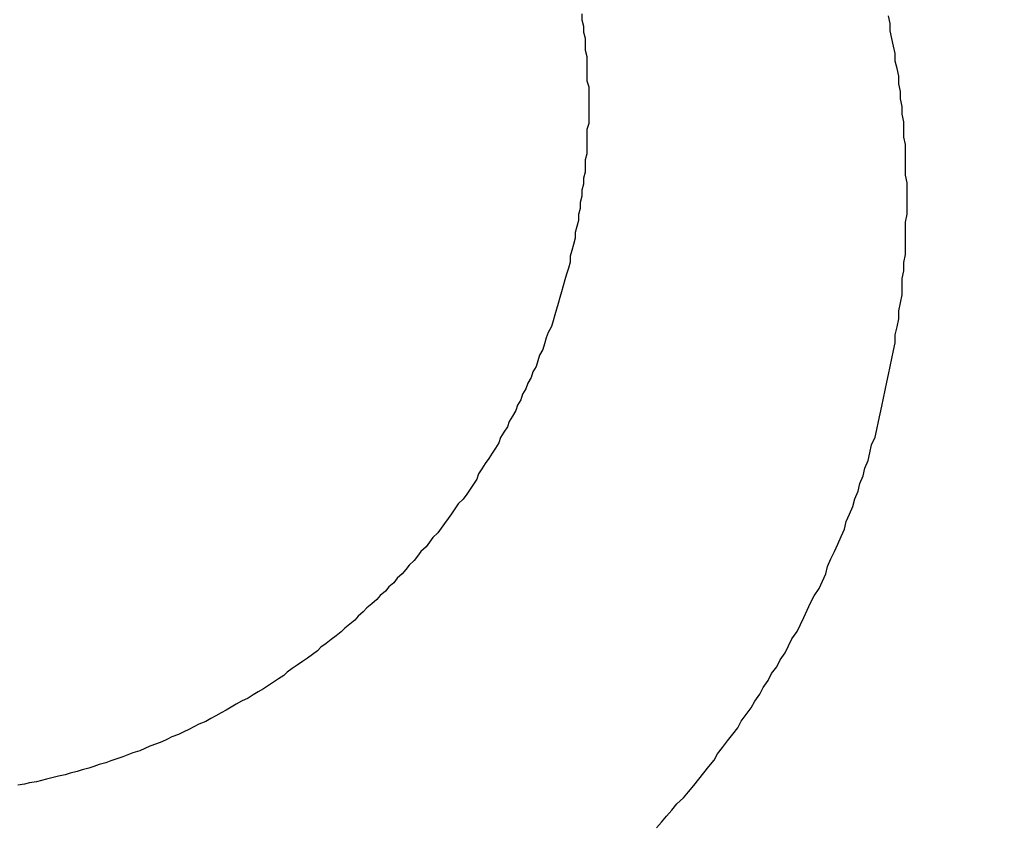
# Model space of a CAD drawing. Header units: millimetres. Extents: x -604189 to 881711, y -381903 to -7297.
# Tile 702 of 1056: x -572290.43 to -572284.62, y -161842.35 to -161837.6. Entities that reach past the tile are written whole.
import ezdxf

# ---------------------------------------------------------------- set-up
doc = ezdxf.new("R2010")
doc.units = ezdxf.units.MM
doc.header["$LTSCALE"] = 100
doc.linetypes.add('0.5_0.5', pattern=[1, 0.5, -0.5])
doc.linetypes.add('ACAD_ISO04W100', pattern=[30.5, 24, -3, 0.5, -3])
doc.layers.get('Defpoints').update_dxf_attribs({"color": 30})
doc.layers.add('OPIS', color=7, linetype='Continuous')
doc.layers.add('strop osie', color=80, linetype='ACAD_ISO04W100', lineweight=5)
doc.styles.get("Standard").update_dxf_attribs({"font": 'romans.shx', "width": 0.5})
doc.dimstyles.new('1 50', dxfattribs={"dimtxt": 150, "dimasz": 80, "dimexe": 1, "dimexo": 1, "dimgap": 20, "dimtad": 1, "dimdec": 0, "dimlfac": 0.1, "dimtxsty": 'Standard', "dimblk": 'ARCHTICK', "dimcen": 200, "dimclrd": 2, "dimadec": 1, "dimazin": 0, "dimtfac": 1, "dimtdec": 0, "dimtmove": 0, "dimatfit": 3, "dimldrblk": 'ARCHTICK', "dimfxl": 120, "dimfxlon": 1, "dimtfill": 1, "dimarcsym": 0})

# ---------------------------------------------------------------- blocks, each defined once
blk = doc.blocks.new('_ArchTick')
at = {"layer": 'strop osie', "color": 0, "const_width": 0.15}
blk.add_lwpolyline([(-0.5, -0.5), (0.5, 0.5)], dxfattribs=at)
blk = doc.blocks.new('*D3294')
at = {"layer": 'Defpoints', "color": 0, "linetype": 'ByBlock', "lineweight": 5, "transparency": 16777216}
for p in [(-595783.1256794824, -159420.3032030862), (-593748.9237513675, -159420.3032030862), (-552118.9352663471, -179940.3025170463)]:
    blk.add_point(p, dxfattribs=at)
at = {"layer": 'OPIS', "color": 0, "linetype": 'Continuous', "lineweight": -2, "transparency": 16777216}
for p, q in [((-595723.1256794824, -159420.3032030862), (-595784.1256794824, -159420.3032030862)), ((-595723.1256794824, -179940.3025170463), (-595784.1256794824, -179940.3025170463))]:
    blk.add_line(p, q, dxfattribs=at)
at = {"layer": 'OPIS', "color": 2, "lineweight": -2, "transparency": 16777216}
blk.add_line((-595783.1256794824, -179940.3025170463), (-595783.1256794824, -159420.3032030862), dxfattribs=at)
at = {"layer": 'OPIS', "color": 2, "linetype": 'ByBlock', "lineweight": -2, "transparency": 16777216, "xscale": 80, "yscale": 80, "zscale": 80}
for p, rotation in [((-595783.1256794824, -159420.3032030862), 90), ((-595783.1256794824, -179940.3025170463), 270)]:
    blk.add_blockref('_ArchTick', p, dxfattribs=dict(at, rotation=rotation))
at = {"layer": 'OPIS', "color": 0, "linetype": 'ByBlock', "lineweight": 13, "transparency": 16777216, "insert": (-595878.1256794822, -169680.302860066), "char_height": 150, "attachment_point": 5, "rotation": 90, "bg_fill": 3, "box_fill_scale": 1.1, "bg_fill_color": 256, "bg_fill_true_color": 13158600, "bg_fill_transparency": 0}
blk.add_mtext('2052', dxfattribs=at)

msp = doc.modelspace()

# ---------------------------------------------------------------- hatches: boundary and pattern name
at = {"layer": 'OPIS', "linetype": 'ByBlock', "lineweight": 9}
h = msp.add_hatch(dxfattribs=at)
h.set_pattern_fill('ANSI37', color=0, scale=120, angle=45)
h.set_pattern_definition([(90, (-306927.9580313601, 32475.80668504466), (-381.0000000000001, 0), []), (180, (-306927.9580313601, 32475.80668504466), (-5.684341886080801e-14, -381), [])])
h.paths.add_polyline_path([(-564958.9143065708, -172987.7848894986), (-564958.9143065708, -172265.2914674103), (-565588.9143065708, -172265.2914415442), (-565588.9143065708, -172265.2914936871), (-565628.9143065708, -172265.2914953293), (-565628.9143065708, -172420.3001867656), (-565928.9143065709, -172420.3001867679), (-565928.9143065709, -172265.2932788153), (-565968.9143065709, -172265.2932771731), (-566598.9143114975, -172265.2932511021), (-566598.9143114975, -172987.7914579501, -0.4142135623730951), (-566255.9776980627, -173330.7280713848, -0.4140519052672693), (-566598.7250230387, -173673.6646325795), (-564960.2012732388, -173673.6557015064, -0.4131148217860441), (-565301.8509200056, -173330.7215029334, -0.4142135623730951)])
h.paths.add_polyline_path([(-563317.8525005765, -172270.2851437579), (-563958.9143016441, -172270.2851174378), (-563958.9143016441, -172270.2851695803), (-563998.9143016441, -172270.2851712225), (-563998.9143016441, -172420.300186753), (-564288.9143065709, -172420.3001867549), (-564288.9143065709, -172265.2914953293), (-564328.9143065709, -172265.2914936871), (-564958.9143065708, -172265.2914676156), (-564958.9143065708, -172987.7848894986, -0.4142135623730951), (-564615.977693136, -173330.7215029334, -0.4140519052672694), (-564958.725018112, -173673.658064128), (-563319.8685791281, -173673.6587586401, -0.412492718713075), (-563660.7891140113, -173330.7280713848, -0.4142135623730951), (-563317.8525005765, -172987.7914579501)])
h.paths.add_polyline_path([(-562443.9214175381, -172420.3001867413), (-562658.9143016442, -172420.3001867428), (-562658.9143016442, -172270.2851712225), (-562698.9143016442, -172270.2851695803), (-563317.8525005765, -172270.2851439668), (-563317.8525005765, -172987.7914579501, -0.4142135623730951), (-562974.9158871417, -173330.7280713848, -0.4140519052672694), (-563317.6632121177, -173673.6646325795), (-562443.920764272, -173685.5043484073)])
h.paths.add_polyline_path([(-562030.3966856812, -172946.8352660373, -0.3302140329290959), (-561835.8206123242, -172684.3399953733, -0.1552679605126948), (-561986.9735190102, -172216.9478224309, -0.443865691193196), (-562283.9735190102, -172485.5944304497), (-562283.9735190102, -172198.9478224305), (-562289.8235190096, -172198.9478224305), (-562289.8235190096, -172161.1478224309), (-562318.9235190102, -172161.1478224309), (-562318.9235190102, -172420.3001867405), (-562443.9214175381, -172420.3001867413), (-562443.9207614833, -173690.9055166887), (-562060.9282369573, -173690.694118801), (-562060.9282369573, -173828.8030188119), (-561442.163021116, -173828.8030188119), (-561440.5975051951, -173828.041360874), (-561440.5975051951, -173828.8030188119), (-560917.6141724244, -173828.8030188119), (-560910.3063683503, -172420.3001867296), (-561118.9235190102, -172420.3001867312), (-561118.9235190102, -172161.1478224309), (-561141.4235190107, -172161.1478224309), (-561141.4235190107, -172207.9478224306), (-561147.2735190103, -172207.9478224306), (-561147.2735190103, -173026.4976973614, -0.1062812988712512), (-561482.372780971, -172966.0638646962, -0.9655282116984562)])
h.paths.add_polyline_path([(-569358.9142444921, -172147.2978563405), (-569368.9142444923, -172147.2978563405), (-569368.9142444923, -172152.2978563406), (-569358.9142444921, -172420.3001867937)], flags=16)
h.paths.add_polyline_path([(-569434.4142444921, -172167.5659421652), (-569436.6843403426, -172167.0367815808, -0.3486230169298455), (-569444.4142444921, -172157.2978563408, -0.4142135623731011), (-569434.4142444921, -172147.2978563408), (-569432.9142444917, -172147.2978563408), (-569432.9142444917, -172137.2978563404), (-569412.9142444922, -172137.2978563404), (-569412.9142444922, -172095.2978563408), (-569358.9142444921, -172095.2978563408), (-569358.9142444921, -172147.2978563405), (-569368.9142444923, -172152.2978563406)], flags=16)
h.paths.add_polyline_path([(-569444.4142444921, -172157.2978563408, -1), (-569424.4142444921, -172157.2978563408, -0.4142135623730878), (-569434.4142444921, -172167.2978563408), (-569434.4142444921, -172167.5659421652), (-569432.1440984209, -172167.0367698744, -0.482995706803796)], flags=16)
h.paths.add_polyline_path([(-570317.7644754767, -172888.1591797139, -1), (-569769.0658939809, -172888.1591797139, -1)], flags=16)
h.paths.add_polyline_path([(-566598.9143114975, -172265.2932508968), (-567228.9143065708, -172265.2932250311), (-567228.9143065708, -172265.2932771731), (-567268.9143065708, -172265.2932788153), (-567268.9143065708, -172420.3001867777), (-567568.9143065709, -172420.30018678), (-567568.9143065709, -172265.2914953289), (-567608.9143065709, -172265.2914936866), (-568238.9143114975, -172265.2914676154), (-568238.9143114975, -172987.7884564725, -0.4142135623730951), (-567895.9776980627, -173330.7250699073, -1), (-568581.8509249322, -173330.7250699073, -0.4142135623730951), (-568238.9143114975, -172987.7884564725), (-568238.9143114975, -172265.2914674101), (-568868.9143065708, -172265.2914415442), (-568868.9143065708, -172265.2914936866), (-568908.9143065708, -172265.2914953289), (-568908.9143065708, -172420.3001867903), (-569233.9140766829, -172420.3001867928), (-569233.913350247, -173827.2149141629), (-569188.9292283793, -173827.1900845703), (-569188.9292968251, -173694.6285150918), (-566598.7250230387, -173673.6646325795, -0.4143752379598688), (-566941.8509249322, -173330.7280713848, -0.4142135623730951), (-566598.9143114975, -172987.7914579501)])
h.paths.add_polyline_path([(-572120.7860790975, -158265.6152838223), (-571320.7905294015, -158262.9468634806), (-571633.0050704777, -158577.2511857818, -0.2970680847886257), (-571469.4556870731, -158828.2310930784, -0.4196947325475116), (-571748.9288537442, -159102.532531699), (-571748.9288537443, -159611.0589532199), (-571275.7133319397, -159611.0589532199), (-571214.4288537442, -159611.0589532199), (-571192.4288537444, -159611.0589532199), (-571148.4288537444, -159611.0589532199), (-571148.4288537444, -159601.0589532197), (-571085.4288537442, -159601.0589532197), (-570335.9416322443, -159605.1090561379), (-570335.9416322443, -159420.3032027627), (-569233.9207890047, -159420.3032027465), (-569233.9214720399, -158097.4441001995), (-574223.9214795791, -158097.4441001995), (-574223.9207965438, -159420.3032028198), (-573158.9288537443, -159420.3032028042), (-573158.9288537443, -159611.0589532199), (-573086.9288537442, -159611.0589532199), (-572477.4288537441, -159612.0718331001), (-572477.4288537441, -159611.0589532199), (-572455.4288537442, -159611.0589532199), (-572411.4288537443, -159611.0589532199), (-572411.4288537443, -159601.0589532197), (-572348.4288537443, -159601.0589532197), (-571748.9288537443, -159603.4504114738), (-571748.9288537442, -159102.532531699, -0.4087535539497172), (-572018.1542685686, -158828.2310930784, -0.3342149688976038), (-571819.7866913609, -158564.6133536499)])
h.paths.add_polyline_path([(-571515.0355093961, -159592.3663121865), (-571515.3385869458, -159252.6665838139), (-571963.1146706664, -159253.0660862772), (-571962.8115931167, -159592.7658146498)], flags=24)
h.paths.add_polyline_path([(-571705.061418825, -158166.8813920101), (-571705.061418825, -157654.1194872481), (-571945.061418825, -157654.1194872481), (-571945.061418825, -158166.8813920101)], flags=9)
h.paths.add_polyline_path([(-563090.3580491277, -172828.2201505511), (-563090.6670786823, -172481.8492106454), (-563538.4431624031, -172482.2487131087), (-563538.1341328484, -172828.6196530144)], flags=9)
h.paths.add_polyline_path([(-561529.7772123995, -172649.9896795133), (-561530.0862419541, -172303.6187396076), (-561977.8623256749, -172304.0182420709), (-561977.5532961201, -172650.3891819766)], flags=25)
h.paths.add_polyline_path([(-561455.9618352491, -173757.5307502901), (-561455.9618352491, -174270.2926550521), (-561215.9618352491, -174270.2926550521), (-561215.9618352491, -173757.5307502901)], flags=9)
h.paths.add_polyline_path([(-569817.1509541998, -172584.6423816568), (-569817.4540317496, -172244.9426532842), (-570265.2301154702, -172245.3421557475), (-570264.9270379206, -172585.0418841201)], flags=24)
h.paths.add_polyline_path([(-570193.4151847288, -172731.4925130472), (-570193.4151847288, -173044.8258463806), (-569893.4151847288, -173044.8258463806), (-569893.4151847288, -172731.4925130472)], flags=8)
h.paths.add_polyline_path([(-570746.5628032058, -173757.5307502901), (-570746.5628032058, -174270.2926550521), (-570506.5628032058, -174270.2926550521), (-570506.5628032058, -173757.5307502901)], flags=9)
h.paths.add_polyline_path([(-570778.7826448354, -172791.6893182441), (-570246.6397876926, -172791.6893182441), (-570246.6397876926, -172566.6893182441), (-570778.7826448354, -172566.6893182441)], flags=24)
h.paths.add_polyline_path([(-572214.9647182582, -173241.7514042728), (-569885.6790039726, -173241.7514042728), (-569885.6790039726, -172973.8942614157), (-572214.9647182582, -172973.8942614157)], flags=24)
edge = h.paths.add_edge_path()
edge.add_line((-569358.9141799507, -172220.2973132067), (-569358.9142444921, -171970.3001866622))
edge.add_line((-569358.9142444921, -171970.3001866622), (-572181.9014659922, -171970.3001866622))
edge.add_line((-572181.9014659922, -171970.3001866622), (-572181.9014659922, -172095.2978563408))
edge.add_line((-572181.9014659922, -172095.2978563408), (-572109.9014659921, -172095.2978563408))
edge.add_line((-572109.901465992, -172095.2978563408), (-572048.6169877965, -172095.2978563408))
edge.add_line((-572048.6169877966, -172095.2978563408), (-571561.6859441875, -172095.2978563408))
edge.add_line((-571561.6859441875, -172095.2978563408), (-571500.401465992, -172095.2978563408))
edge.add_line((-571500.401465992, -172095.2978563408), (-571478.4014659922, -172095.2978563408))
edge.add_line((-571478.4014659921, -172095.2978563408), (-571456.4014659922, -172095.2978563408))
edge.add_line((-571456.4014659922, -172095.2978563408), (-571395.116987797, -172095.2978563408))
edge.add_line((-571395.1169877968, -172095.2978563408), (-570908.1987226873, -172095.2978563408))
edge.add_line((-570908.1987226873, -172095.2978563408), (-570846.9142444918, -172095.2978563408))
edge.add_line((-570846.9142444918, -172095.2978563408), (-570774.9142444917, -172095.2978563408))
edge.add_line((-570774.9142444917, -172095.2978563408), (-570728.914244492, -172095.2978563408))
edge.add_line((-570728.914244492, -172095.2978563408), (-570728.914244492, -172085.2978563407))
edge.add_line((-570728.914244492, -172085.2978563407), (-570665.9142444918, -172085.2978563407))
edge.add_line((-570665.9142444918, -172085.2978563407), (-569465.9142444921, -172095.2978563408))
edge.add_line((-569465.9142444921, -172095.2978563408), (-570268.58095748, -172095.2978563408))
edge.add_line((-570268.58095748, -172095.2978563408), (-570268.58095748, -172119.7978563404))
edge.add_line((-570268.58095748, -172119.7978563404), (-570197.58095748, -172119.7978563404))
edge.add_line((-570197.5809574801, -172119.7978563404), (-569593.1987226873, -172119.7978563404))
edge.add_line((-569593.1987226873, -172119.7978563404), (-569516.9142444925, -172119.7978563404))
edge.add_line((-569516.9142444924, -172119.7978563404), (-569516.9142444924, -172139.7978563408))
edge.add_line((-569516.9142444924, -172139.7978563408), (-569593.1987226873, -172139.7978563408))
edge.add_line((-569593.1987226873, -172139.7978563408), (-570228.9142444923, -172139.7978563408))
edge.add_line((-570228.9142444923, -172139.7978563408), (-570268.5809574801, -172139.7978563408))
edge.add_line((-570268.58095748, -172139.7978563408), (-570268.58095748, -172147.2978563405))
edge.add_line((-570268.58095748, -172147.2978563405), (-570288.58095748, -172147.2978563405))
edge.add_line((-570288.58095748, -172147.2978563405), (-570367.5809574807, -172147.2978563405))
edge.add_arc((-570667.4142444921, -172157.2978563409), 300.0000000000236, -95.73917047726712, 1.9102131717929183, ccw=False)
edge.add_line((-570697.4142444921, -172455.7940874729), (-570697.4142444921, -172167.5659421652))
edge.add_line((-570697.4142444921, -172167.5659421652), (-570772.914244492, -172149.9668508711))
edge.add_line((-570772.9142444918, -172149.9668508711), (-570772.9142444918, -172147.2978563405))
edge.add_line((-570772.9142444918, -172147.2978563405), (-570846.9142444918, -172147.2978563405))
edge.add_line((-570846.9142444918, -172147.2978563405), (-570908.1987226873, -172147.2978563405))
edge.add_line((-570908.1987226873, -172147.2978563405), (-571395.116987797, -172147.2978563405))
edge.add_line((-571395.1169877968, -172147.2978563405), (-571456.4014659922, -172147.2978563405))
edge.add_line((-571456.4014659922, -172147.2978563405), (-571478.4014659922, -172147.2978563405))
edge.add_line((-571478.4014659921, -172147.2978563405), (-571500.401465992, -172147.2978563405))
edge.add_line((-571500.401465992, -172147.2978563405), (-571561.6859441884, -172147.2978563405))
edge.add_line((-571561.6859441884, -172147.2978563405), (-572048.6169877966, -172147.2978563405))
edge.add_line((-572048.6169877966, -172147.2978563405), (-572109.901465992, -172147.2978563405))
edge.add_line((-572109.901465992, -172147.2978563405), (-572181.9014659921, -172147.2978563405))
edge.add_line((-572181.9014659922, -172147.2978563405), (-572181.9014659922, -172420.3001868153))
edge.add_line((-572181.9014659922, -172420.3001868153), (-572288.9299548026, -172420.3001868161))
edge.add_line((-572288.9299548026, -172420.3001868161), (-572288.929227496, -173828.9011713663))
edge.add_line((-572288.929227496, -173828.9011713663), (-569233.9133502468, -173827.2149141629))
edge.add_line((-569233.913350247, -173827.2149141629), (-569233.914179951, -172220.2971755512))
edge.add_line((-569233.914179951, -172220.2971755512), (-569358.9141799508, -172220.2973132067))
at = {"layer": 'OPIS', "linetype": 'ByBlock', "lineweight": 15}
h = msp.add_hatch(dxfattribs=at)
h.set_pattern_fill('ANSI37', color=0, scale=80, angle=45)
h.set_pattern_definition([(90, (-306927.9580313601, 32475.80668504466), (-254, 0), []), (180, (-306927.9580313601, 32475.80668504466), (-2.842170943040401e-14, -254), [])])
h.paths.add_polyline_path([(-559745.6161100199, -168470.3032024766), (-559845.6161100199, -168470.3032024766), (-559845.6161100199, -168410.3032024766), (-559745.6161100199, -168410.3032024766), (-559745.6161100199, -168350.3032024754), (-560845.6161100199, -168350.3032024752), (-560845.6161100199, -168410.3032024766), (-560745.6161100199, -168410.3032024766), (-560745.6161100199, -168470.3032012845, 0.2679491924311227), (-560295.6161100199, -169249.7260646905), (-560295.6161100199, -169481.1843664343, -0.4142135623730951), (-559952.679496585, -169824.120979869, -1), (-560638.5527234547, -169824.120979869, -0.4142135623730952), (-560295.6161100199, -169481.1843664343), (-560295.6161100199, -169249.7260646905, -0.2679491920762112), (-560745.6161100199, -168470.3032024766), (-560845.6161100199, -168470.3032024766), (-560845.6161100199, -168350.3032024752), (-561118.9235190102, -168350.3032024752), (-561118.9235190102, -172095.2911930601), (-559553.9215853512, -172095.2895769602), (-559553.9235190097, -168350.3032024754), (-559745.6161100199, -168350.3032024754)])
h.paths.add_polyline_path([(-560989.2376061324, -171970.288247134), (-560989.2376061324, -171369.430226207), (-560514.2381094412, -171369.430226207, -0.414231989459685), (-560506.2376061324, -171377.4302261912), (-560506.2376061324, -171961.4357456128, -0.4033744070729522), (-560513.9404865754, -171969.430226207), (-560989.2376061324, -171969.430226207), (-560998.9235190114, -171970.2882576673)], flags=16)
h.paths.add_polyline_path([(-560569.2376061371, -171447.4302262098), (-560569.2376061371, -171891.4302261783, -0.4142091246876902), (-560619.236848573, -171941.4302261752), (-560824.2356551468, -171941.4317791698, -0.4142249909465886), (-560874.2376061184, -171891.4317792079), (-560874.2376061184, -171447.4317791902, -0.414209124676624), (-560824.2383636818, -171397.4317791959), (-560619.2379849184, -171397.4302262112, -0.4142157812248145)], flags=0)
h.paths.add_polyline_path([(-560754.7375530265, -171692.2716603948), (-560768.2641296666, -171689.5342037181), (-560778.5199272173, -171674.0913920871), (-560777.5795804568, -171669.4329859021), (-560791.3375897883, -171669.4329859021), (-560788.5131344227, -171683.4206110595), (-560780.6180557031, -171695.3108449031), (-560768.7278218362, -171703.2059236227), (-560754.7375530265, -171706.0309128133)], flags=0)
h.paths.add_polyline_path([(-560926.5376061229, -171669.4318821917), (-560944.0375424, -171669.4318821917), (-560944.0375656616, -171669.4319383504), (-560938.9119343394, -171681.8063070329), (-560926.5376061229, -171686.9319216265)], flags=0)
h.paths.add_polyline_path([(-559553.9256077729, -164304.9199334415), (-559553.9257237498, -164080.3032024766), (-560998.9235190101, -164080.3032024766), (-560998.9235190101, -164130.3032024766), (-561051.7577915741, -164130.3032024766), (-561051.7577915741, -164230.3032024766), (-561112.4092213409, -164230.3032024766), (-561118.2586250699, -165128.2363375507), (-561111.7577915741, -165130.3032024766), (-561051.7577915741, -165130.3032024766), (-561051.7577915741, -165230.3032024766), (-560998.9235190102, -165230.3032024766), (-560998.9235190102, -165930.3032024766), (-560968.9235190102, -165930.3032024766), (-559691.7577915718, -165930.3032024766), (-559691.7577915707, -166884.9243748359, -0.259770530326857), (-560368.4682804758, -166480.3032024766), (-560576.7807520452, -166480.3032024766, -0.694758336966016), (-561118.9235190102, -166682.1405338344), (-561118.9235190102, -167150.3032024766), (-559553.9241386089, -167150.3032024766), (-559553.9248654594, -165742.585297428, -0.5017221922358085), (-560517.8868577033, -165023.7527259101, -0.5017218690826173)])
h.paths.add_polyline_path([(-561051.7577915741, -166930.3032024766), (-561051.7577915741, -167030.3032024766), (-561111.7577915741, -167030.3032024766), (-561111.7577915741, -166930.3032024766)], flags=16)
h.paths.add_polyline_path([(-559553.9256077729, -164304.9199334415, 0.5017218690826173), (-560517.8868577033, -165023.7527259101, 0.5017221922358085), (-559553.9248654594, -165742.585297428)], flags=17)
h.paths.add_polyline_path([(-559017.8868577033, -165023.7527259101, 0.33180453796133), (-559553.9256077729, -164304.9199334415), (-559553.9248654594, -165742.585297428, 0.3318042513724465)], flags=17)
h.paths.add_polyline_path([(-558393.9200833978, -165930.3032024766), (-559553.9247685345, -165930.3032024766), (-559553.9242005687, -167030.3032024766), (-558393.9200942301, -167030.3032024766)])
edge = h.paths.add_edge_path(flags=16)
edge.add_ellipse((-558869.2566984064, -166529.0580654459), major_axis=(2.33638112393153e-10, 174.9447289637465), ratio=0.8356079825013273, start_angle=6.87805368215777e-11, end_angle=180.0000000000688, ccw=False)
edge.add_line((-558869.0232696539, -166354.0888963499), (-558868.836504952, -166354.1133364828))
edge.add_line((-558868.836504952, -166354.1133364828), (-558551.7582386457, -166354.1133364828))
edge.add_ellipse((-558534.0421207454, -166361.1263127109), major_axis=(1.578276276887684e-10, 22.06819898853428), ratio=0.9052568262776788, start_angle=4.525873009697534e-10, end_angle=83.73181263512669, ccw=False)
edge.add_line((-558534.0421207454, -166339.0581137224), (-558415.4419104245, -166339.0581137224))
edge.add_line((-558415.4419104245, -166339.0581137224), (-558415.4419104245, -166719.0580171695))
edge.add_line((-558415.4419104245, -166719.0580171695), (-558534.0421207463, -166719.0580171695))
edge.add_ellipse((-558534.0421207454, -166696.9898181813), major_axis=(-9.316365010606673e-11, 22.06819898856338), ratio=0.9052568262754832, start_angle=108.52911588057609, end_angle=179.9999999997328, ccw=False)
edge.add_line((-558552.9839264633, -166704.0027944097), (-558869.2566984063, -166704.0027944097))
edge = h.paths.add_edge_path(flags=16)
edge.add_ellipse((-558655.1487148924, -165473.0705364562), major_axis=(119.5767030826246, 1.723256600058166e-10), ratio=0.975461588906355, start_angle=134.5349298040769, end_angle=225.4650701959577, ccw=False)
edge.add_ellipse((-558571.3619097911, -165553.0941291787), major_axis=(-236.827797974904, 1.618752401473e-10), ratio=0.9754615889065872, start_angle=293.07705923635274, end_angle=315.06458527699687, ccw=False)
edge.add_ellipse((-558581.1213964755, -165519.0636714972), major_axis=(-200.9624097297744, 7.266916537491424e-10), ratio=0.9754615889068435, start_angle=268.86913223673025, end_angle=294.4160171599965, ccw=False)
edge.add_line((-558577.1551853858, -165323.0707420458), (-558434.7252434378, -165323.0707420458))
edge.add_line((-558434.7252434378, -165323.0707420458), (-558434.7252434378, -165623.0703308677))
edge.add_line((-558434.7252434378, -165623.0703308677), (-558577.1551853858, -165623.0703308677))
edge.add_ellipse((-558581.1213964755, -165427.0774014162), major_axis=(200.9624097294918, 2.879599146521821e-09), ratio=0.9754615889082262, start_angle=245.5839828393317, end_angle=271.13086776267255, ccw=False)
edge.add_ellipse((-558571.3619097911, -165393.046943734), major_axis=(-236.8277979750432, 3.584351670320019e-09), ratio=0.9754615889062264, start_angle=404.9354147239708, end_angle=426.922940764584, ccw=False)
h.paths.add_polyline_path([(-559691.7577915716, -166075.3032024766), (-560476.9877034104, -166075.3032024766, 0.1316524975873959), (-560368.4682804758, -166480.3032024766), (-559691.7577915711, -166480.3032024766)], flags=17)
h.paths.add_polyline_path([(-560476.9877034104, -166075.3032024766), (-559691.7577915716, -166075.3032024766), (-559691.7577915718, -165930.3032024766), (-560991.7577915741, -165930.3032024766), (-561051.7577915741, -165930.3032024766), (-561051.7577915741, -166030.3032024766), (-561118.9235190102, -166030.3032024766), (-561118.9235190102, -166278.4658711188, -0.6947583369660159), (-560576.7807520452, -166480.3032024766), (-560368.4682804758, -166480.3032024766, -0.1316524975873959)], flags=17)
h.paths.add_polyline_path([(-571773.9196684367, -161590.5432565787), (-574108.1879162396, -161590.5432565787), (-574098.9170815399, -166615.285913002), (-571773.9196684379, -166615.2837088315)])
h.paths.add_polyline_path([(-559933.2162586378, -164919.2007402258), (-558639.202616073, -164919.2007402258), (-558639.202616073, -164793.3398943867), (-559933.2162586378, -164793.3398943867)], flags=25)
h.paths.add_polyline_path([(-560038.719658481, -166687.5881427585), (-559732.989781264, -166687.5881427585), (-559732.989781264, -166284.589507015), (-560038.719658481, -166284.589507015)], flags=25)
h.paths.add_polyline_path([(-559928.8712601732, -165007.0997852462), (-559413.7498413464, -165007.0997852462), (-559413.7498413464, -164907.7600853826), (-559928.8712601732, -164907.7600853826)], flags=9)
h.paths.add_polyline_path([(-559933.2162586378, -164919.2007402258), (-558639.202616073, -164919.2007402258), (-558639.202616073, -164793.3398943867), (-559933.2162586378, -164793.3398943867)], flags=25)
h.paths.add_polyline_path([(-560330.8591690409, -165014.5780607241), (-559994.1824978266, -165014.5780607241), (-559994.1824978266, -164899.1947046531), (-560330.8591690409, -164899.1947046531)], flags=24)
h.paths.add_polyline_path([(-560290.2042675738, -164902.8369156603), (-560108.3543357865, -164902.8369156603), (-560108.3543357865, -164804.8069020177), (-560290.2042675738, -164804.8069020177)], flags=24)
h.paths.add_polyline_path([(-560498.8655587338, -166997.3416182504), (-559983.7441399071, -166997.3416182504), (-559983.7441399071, -166898.0019183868), (-560498.8655587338, -166898.0019183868)], flags=24)
h.paths.add_polyline_path([(-560498.7903662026, -166887.3416182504), (-559655.723517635, -166887.3416182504), (-559655.723517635, -166788.0019183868), (-560498.7903662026, -166788.0019183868)], flags=24)
h.paths.add_polyline_path([(-560900.8534676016, -167004.8198937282), (-560564.1767963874, -167004.8198937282), (-560564.1767963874, -166889.4365376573), (-560900.8534676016, -166889.4365376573)], flags=24)
h.paths.add_polyline_path([(-560860.1985661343, -166893.0787486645), (-560678.3486343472, -166893.0787486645), (-560678.3486343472, -166795.0487350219), (-560860.1985661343, -166795.0487350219)], flags=24)
h.paths.add_polyline_path([(-560525.1680517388, -170610.564048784), (-560010.046632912, -170610.564048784), (-560010.046632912, -170511.2243489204), (-560525.1680517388, -170511.2243489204)], flags=24)
h.paths.add_polyline_path([(-560529.5130502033, -170522.6650037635), (-559444.3070474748, -170522.6650037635), (-559444.3070474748, -170396.8041579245), (-560529.5130502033, -170396.8041579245)], flags=9)
h.paths.add_polyline_path([(-560927.1559606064, -170618.0423242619), (-560590.4792893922, -170618.0423242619), (-560590.4792893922, -170502.6589681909), (-560927.1559606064, -170502.6589681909)], flags=24)
h.paths.add_polyline_path([(-560886.5010591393, -170506.3011791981), (-560704.6511273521, -170506.3011791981), (-560704.6511273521, -170408.2711655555), (-560886.5010591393, -170408.2711655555)], flags=24)
h.paths.add_polyline_path([(-560065.2995097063, -168940.3582355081), (-560065.2995097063, -168600.6583719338), (-560513.0757716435, -168600.6583719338), (-560513.0757716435, -168940.3582355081)], flags=24)
h.paths.add_polyline_path([(-559111.5255700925, -164087.3862790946), (-558760.9895609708, -164087.3862790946), (-558760.8153572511, -164093.1915990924), (-558760.6442690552, -164098.9970114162), (-558760.4762936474, -164104.8025143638), (-558760.311428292, -164110.6081062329), (-558760.1496702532, -164116.4137853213), (-558759.9910167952, -164122.2195499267), (-558759.8354651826, -164128.0253983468), (-558759.6830126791, -164133.8313288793), (-558759.5336565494, -164139.637339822), (-558759.3873940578, -164145.4434294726), (-558759.2442224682, -164151.2495961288), (-558759.1041390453, -164157.0558380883), (-558758.9671410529, -164162.8621536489), (-558758.8332257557, -164168.6685411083), (-558758.7023903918, -164174.4749987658), (-558758.5746316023, -164180.2815249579), (-558758.449945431, -164186.0881180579), (-558758.3283278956, -164191.894776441), (-558758.2097750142, -164197.7014984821), (-558758.0942828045, -164203.5082825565), (-558757.9818472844, -164209.3151270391), (-558757.8724644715, -164215.122030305), (-558757.7661303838, -164220.9289907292), (-558757.6628410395, -164226.7360066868), (-558757.5625924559, -164232.543076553), (-558757.465380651, -164238.3501987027), (-558757.3712016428, -164244.1573715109), (-558757.280051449, -164249.9645933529), (-558757.1919260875, -164255.7718626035), (-558757.1068269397, -164261.5791776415), (-558757.0247768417, -164267.3865368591), (-558756.9458039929, -164273.1939386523), (-558756.8699365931, -164279.0013814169), (-558756.7972028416, -164284.8088635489), (-558756.7276309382, -164290.6163834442), (-558756.6612490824, -164296.4239394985), (-558756.5980854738, -164302.2315301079), (-558756.538168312, -164308.0391536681), (-558756.4815257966, -164313.8468085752), (-558756.428186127, -164319.6544932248), (-558756.378177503, -164325.4622060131), (-558756.3315281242, -164331.2699453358), (-558756.2882661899, -164337.0777095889), (-558756.2484123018, -164342.8854971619), (-558756.2118123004, -164348.6933063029), (-558756.1781372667, -164354.5011351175), (-558756.1470506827, -164360.3089817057), (-558756.118216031, -164366.1168441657), (-558756.0912967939, -164371.9247205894), (-558756.0659564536, -164377.7326090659), (-558756.0418698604, -164383.5405076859), (-558756.020087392, -164389.3484147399), (-558756.0043309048, -164395.1563287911), (-558755.9986291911, -164400.9642483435), (-558756.0068838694, -164406.7721692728), (-558756.0312700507, -164412.5800526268), (-558756.07271858, -164418.3878345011), (-558756.1321328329, -164424.1954502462), (-558756.2103313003, -164430.0028346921), (-558756.3077929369, -164435.8099197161), (-558756.4249118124, -164441.6166365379), (-558756.56208221, -164447.4229163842), (-558756.7197080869, -164453.2286922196), (-558756.8982068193, -164459.0338994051), (-558757.0979967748, -164464.8384734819), (-558757.3196509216, -164470.6423335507), (-558757.5650878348, -164476.4452559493), (-558757.8369189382, -164482.2469435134), (-558758.1377613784, -164488.0470984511), (-558758.4702322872, -164493.8454227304), (-558758.8369487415, -164499.641617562), (-558759.2405278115, -164505.4353840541), (-558759.683801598, -164511.2263908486), (-558760.1745479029, -164517.0135602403), (-558760.7254901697, -164522.7950675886), (-558761.3495662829, -164528.5690505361), (-558762.0602521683, -164534.3333201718), (-558762.8741678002, -164540.0837993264), (-558763.8090699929, -164545.8157213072), (-558764.8827421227, -164551.5242709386), (-558766.1164650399, -164557.2013250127), (-558767.5383135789, -164562.8323429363), (-558769.1771368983, -164568.4020215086), (-558771.0624745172, -164573.8941150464), (-558773.2333382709, -164579.2799865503), (-558775.7350893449, -164584.5205328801), (-558778.6098310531, -164589.5655100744), (-558781.8966017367, -164594.3535509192), (-558785.6282302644, -164598.7982282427), (-558789.8078563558, -164602.826711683), (-558794.3738144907, -164606.4129228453), (-558799.2553325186, -164609.5564230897), (-558804.3822033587, -164612.2836036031), (-558809.6944669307, -164614.6285336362), (-558815.1427562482, -164616.6300192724), (-558820.6944104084, -164618.3259167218), (-558826.3252392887, -164619.7534527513), (-558832.0111829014, -164620.9495542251), (-558837.7321512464, -164621.9497702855), (-558843.4789768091, -164622.7860880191), (-558849.2443624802, -164623.4898845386), (-558855.0211430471, -164624.0920243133), (-558860.8051870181, -164624.6115810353), (-558866.5953955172, -164625.055805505), (-558872.3907899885, -164625.4310894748), (-558878.1903844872, -164625.743579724), (-558883.9931910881, -164625.9992237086), (-558889.7982211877, -164626.2038978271), (-558895.6044885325, -164626.363477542), (-558901.4112930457, -164626.4837368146), (-558907.218490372, -164626.5702524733), (-558913.0259999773, -164626.628578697), (-558918.8337414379, -164626.6642697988), (-558924.6416353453, -164626.6828819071), (-558930.4496029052, -164626.6899724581), (-558936.2575655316, -164626.6910989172), (-558941.5210806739, -164626.6903250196), (-558946.784686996, -164626.6851948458), (-558952.0482765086, -164626.6715040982), (-558957.3117412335, -164626.6450484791), (-558962.5749732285, -164626.6016236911), (-558967.8378644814, -164626.5370254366), (-558973.1003070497, -164626.4470494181), (-558978.3621929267, -164626.327491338), (-558983.623344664, -164626.1741630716), (-558988.8833068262, -164625.9829411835), (-558994.1415544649, -164625.7497184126), (-558999.3975626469, -164625.4703874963), (-559004.6507223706, -164625.1407190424), (-559009.9000883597, -164624.7559951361), (-559015.1446280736, -164624.3113759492), (-559020.383296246, -164623.8020225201), (-559025.6144415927, -164623.2197483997), (-559030.8339990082, -164622.5429768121), (-559036.0368543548, -164621.7474568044), (-559041.2162301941, -164620.8116522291), (-559046.3637540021, -164619.7132486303), (-559051.4663260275, -164618.4241014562), (-559056.5084361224, -164616.9151618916), (-559061.4696597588, -164615.1595941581), (-559066.3259003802, -164613.1305521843), (-559071.043287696, -164610.7989356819), (-559075.5827491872, -164608.1365521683), (-559079.8941771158, -164605.1210946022), (-559083.9247258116, -164601.7376980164), (-559087.6216330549, -164597.9953803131), (-559090.9448461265, -164593.9181235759), (-559093.905066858, -164589.5658837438), (-559096.5268067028, -164585.0029903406), (-559098.839061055, -164580.2752933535), (-559100.8727000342, -164575.4216897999), (-559102.6616087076, -164570.4717443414), (-559104.2380765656, -164565.4503698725), (-559105.6249958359, -164560.373204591), (-559106.8432046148, -164555.25295758), (-559107.9147217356, -164550.0998961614), (-559108.860326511, -164544.922711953), (-559109.6946594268, -164539.7262354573), (-559110.4308262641, -164534.5143318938), (-559111.0819328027, -164529.2908664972), (-559111.6604678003, -164524.0592782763), (-559112.1764519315, -164518.821301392), (-559112.6392888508, -164513.5782437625), (-559113.0583822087, -164508.3314133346), (-559113.4419822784, -164503.0819487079), (-559113.7937258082, -164497.8303110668), (-559114.1160961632, -164492.5767922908), (-559114.4115767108, -164487.3216842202), (-559114.6824769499, -164482.0652556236), (-559114.9304109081, -164476.8076828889), (-559115.1568187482, -164471.5491193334), (-559115.363140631, -164466.2897182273), (-559115.550665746, -164461.0296194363), (-559115.7200793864, -164455.7689092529), (-559115.8719158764, -164450.5076605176), (-559116.0067095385, -164445.2459460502), (-559116.1249455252, -164439.9838354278), (-559116.2269123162, -164434.7213849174), (-559116.3128492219, -164429.4586475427), (-559116.3829955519, -164424.1956762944), (-559116.4376654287, -164418.9325229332), (-559116.4774722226, -164413.6692342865), (-559116.5031041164, -164408.4058559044), (-559116.5152492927, -164403.1424333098), (-559116.5149806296, -164397.8790047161), (-559116.5049097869, -164392.6155788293), (-559116.4880331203, -164387.3521571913), (-559116.4673469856, -164382.0887412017), (-559116.4453065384, -164376.8253323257), (-559116.4222021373, -164371.5619319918), (-559116.3977829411, -164366.2985416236), (-559116.3717981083, -164361.0351626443), (-559116.3439967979, -164355.7717964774), (-559116.3141281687, -164350.5084445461), (-559116.2819413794, -164345.2451082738), (-559116.2471855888, -164339.9817890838), (-559116.2096554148, -164334.7184883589), (-559116.1693273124, -164329.4552073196), (-559116.1262231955, -164324.1919471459), (-559116.0803649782, -164318.9287090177), (-559116.0317745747, -164313.665494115), (-559115.9804738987, -164308.4023036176), (-559115.9264848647, -164303.1391387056), (-559115.8698293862, -164297.8760005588), (-559115.8105293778, -164292.6128903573), (-559115.7486067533, -164287.3498092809), (-559115.6840834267, -164282.0867585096), (-559115.6169813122, -164276.8237392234), (-559115.5473223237, -164271.5607526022), (-559115.4751283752, -164266.2977998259), (-559115.400421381, -164261.0348820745), (-559115.3232232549, -164255.7720005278), (-559115.2435514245, -164250.5091563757), (-559115.1614053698, -164245.2463508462), (-559115.0767800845, -164239.9835851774), (-559114.9896705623, -164234.7208606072), (-559114.900071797, -164229.4581783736), (-559114.8079787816, -164224.1955397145), (-559114.7133865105, -164218.9329458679), (-559114.6162899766, -164213.6703980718), (-559114.5166841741, -164208.4078975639), (-559114.414564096, -164203.1454455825), (-559114.3099247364, -164197.8830433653), (-559114.2027610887, -164192.6206921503), (-559114.0930681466, -164187.3583931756), (-559113.9808409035, -164182.096147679), (-559113.8660743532, -164176.8339568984), (-559113.7487634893, -164171.571822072), (-559113.6289042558, -164166.3097444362), (-559113.5064963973, -164161.047725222), (-559113.3815406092, -164155.7857656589), (-559113.2540375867, -164150.5238669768), (-559113.1239880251, -164145.2620304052), (-559112.9913926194, -164140.0002571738), (-559112.8562520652, -164134.738548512), (-559112.7185670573, -164129.4769056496), (-559112.578338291, -164124.2153298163), (-559112.4355664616, -164118.9538222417), (-559112.2902522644, -164113.6923841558), (-559112.1423963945, -164108.4310167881), (-559111.9919995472, -164103.1697213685), (-559111.8390624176, -164097.9084991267), (-559111.6835857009, -164092.6473512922)])
edge = h.paths.add_edge_path()
edge.add_line((-558393.9200651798, -164080.3032024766), (-559553.9257237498, -164080.3032024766))
edge.add_line((-559553.9257237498, -164080.3032024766), (-559553.9256077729, -164304.9199334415))
edge.add_arc((-559767.8868577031, -165023.75272591), 749.9999999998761, -6.707523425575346e-12, 73.42431411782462, ccw=False)
edge.add_arc((-559767.8868577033, -165023.75272591), 750.0000000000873, -73.42425495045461, 0, ccw=False)
edge.add_line((-559553.9248654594, -165742.585297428), (-559553.9248201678, -165830.3032024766))
edge.add_line((-559553.9248201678, -165830.3032024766), (-558393.9200824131, -165830.3032024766))
edge.add_line((-558393.920082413, -165830.3032024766), (-558393.9200651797, -164080.3032024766))

# ---------------------------------------------------------------- next in the draw order: dimensions: what is measured, and where the dimension line sits
at = {"layer": 'OPIS', "color": 0, "linetype": 'ByBlock', "lineweight": 13}
dim = msp.add_linear_dim(base=(-595783.1256794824, -159420.3032030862), p1=(-552118.9352663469, -179940.3025170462), p2=(-593748.9237513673, -159420.3032030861), angle=90, dimstyle='1 50', override={"dimtmove": 1, "dimfxl": 60, "dimarcsym": 1}, dxfattribs=at)
dim.commit()
dim.dimension.update_dxf_attribs({"geometry": '*D3294', "text_midpoint": (-595878.1256794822, -169680.302860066)})

# ---------------------------------------------------------------- next in the draw order: hatches: boundary and pattern name
at = {"layer": 'OPIS', "linetype": '0.5_0.5', "lineweight": 13}
h = msp.add_hatch(dxfattribs=at)
h.set_pattern_fill('ANSI37', color=0, scale=130)
h.set_pattern_definition([(45, (-597218.5442087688, 256668.7906165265), (-291.8583239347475, 291.8583239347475), []), (135, (-597218.5442087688, 256668.7906165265), (-291.8583239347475, -291.8583239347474), [])])
edge = h.paths.add_edge_path(flags=16)
edge.add_line((-570958.9159122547, -168985.2814193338), (-571058.9159122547, -168985.2814193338))
edge.add_line((-571058.9159122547, -168985.2814193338), (-572598.9158578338, -168985.2814193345))
edge.add_line((-572598.9158578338, -168985.2814193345), (-572598.9150910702, -170470.3001866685))
edge.add_line((-572598.9150910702, -170470.3001866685), (-570825.7625961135, -170470.3001866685))
edge.add_arc((-570508.9159122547, -170339.0991967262), 342.9366134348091, 180.0000000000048, 202.493639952, ccw=False)
edge.add_arc((-570508.9159122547, -170339.0991967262), 342.9366134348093, 90, 180, ccw=False)
edge.add_line((-570508.9159122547, -169996.1625832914), (-570508.9159122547, -169764.7042815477))
edge.add_arc((-570058.9159122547, -168985.2814181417), 900.0000000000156, 180.000000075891, 240.0000000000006, ccw=False)
edge = h.paths.add_edge_path(flags=17)
edge.add_line((-569358.9152823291, -170085.2814193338), (-569358.915850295, -168985.2814193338))
edge.add_line((-569358.9158502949, -168985.2814193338), (-569358.9169449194, -168985.2814193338))
edge.add_line((-569358.9169449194, -168985.2814193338), (-569958.9159122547, -168985.2814193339))
edge.add_line((-569958.9159122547, -168985.2814193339), (-570058.9159122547, -168985.2814193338))
edge.add_line((-570058.9159122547, -168985.2814193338), (-570058.9159122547, -168925.2814193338))
edge.add_line((-570058.9159122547, -168925.2814193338), (-569958.9159122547, -168925.2814193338))
edge.add_line((-569958.9159122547, -168925.2814193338), (-569958.9159122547, -168865.2814193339))
edge.add_line((-569958.9159122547, -168865.2814193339), (-569358.9159122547, -168865.2814193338))
edge.add_line((-569358.9159122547, -168865.2814193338), (-569358.9169449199, -166865.2814193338))
edge.add_line((-569358.9169449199, -166865.2814193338), (-574098.9169524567, -166865.285913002))
edge.add_line((-574098.9169524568, -166865.285913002), (-574098.9143165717, -171970.3001866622))
edge.add_line((-574098.9143165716, -171970.3001866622), (-572608.9133702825, -171970.3001866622))
edge.add_line((-572608.9133702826, -171970.3001866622), (-571504.9133702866, -170590.3001866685))
edge.add_line((-571504.9133702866, -170590.3001866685), (-572718.9150291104, -170590.3001866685))
edge.add_line((-572718.9150291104, -170590.3001866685), (-572718.9159197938, -168865.2814193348))
edge.add_line((-572718.9159197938, -168865.2814193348), (-571058.9159122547, -168865.2814193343))
edge.add_line((-571058.9159122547, -168865.2814193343), (-571058.9159122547, -168925.2814193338))
edge.add_line((-571058.9159122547, -168925.2814193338), (-570958.9159122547, -168925.2814193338))
edge.add_line((-570958.9159122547, -168925.2814193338), (-570958.9159122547, -168985.2814181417))
edge.add_arc((-570058.9159122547, -168985.2814181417), 900, 180, 240.0000000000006)
edge.add_line((-570508.9159122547, -169764.7042815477), (-570508.9159122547, -169996.1625832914))
edge.add_arc((-570508.9159122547, -170339.0991967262), 342.9366134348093, 0, 90, ccw=False)
edge.add_arc((-570508.9159122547, -170339.0991967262), 342.9366134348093, 208.9798894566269, 359.9999999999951, ccw=False)
edge.add_line((-570808.9133702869, -170505.2528786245), (-570808.9133702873, -171171.0861708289))
edge.add_arc((-570808.9133702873, -171220.3001866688), 49.21401583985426, 0, 90, ccw=False)
edge.add_arc((-570808.9133702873, -171220.3001866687), 49.21401583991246, 270, 359.99999999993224, ccw=False)
edge.add_line((-570808.9133702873, -171269.5142025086), (-570808.9133702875, -171970.3001866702))
edge.add_line((-570808.9133702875, -171970.3001866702), (-569358.9143090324, -171970.3001866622))
edge.add_line((-569358.9143090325, -171970.3001866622), (-569358.9152823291, -170085.2814193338))
h.paths.add_polyline_path([(-561118.9235190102, -159870.3032026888), (-590334.6552787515, -159870.3032031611), (-590334.6552787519, -161470.3032030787), (-562318.9235190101, -161470.3032031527), (-562318.9235190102, -172095.292432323), (-561118.9235190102, -172095.2911931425), (-561118.9235190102, -168350.3032025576), (-552073.9191405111, -168350.3032025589), (-552073.9197601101, -167150.303202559), (-561118.9235190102, -167150.303202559)])
h.paths.add_polyline_path([(-572856.9267801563, -169813.6801673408), (-569451.069637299, -169813.6801673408), (-569451.069637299, -169408.6801673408), (-572856.9267801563, -169408.6801673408)], flags=16)

# ---------------------------------------------------------------- next in the draw order: linework, layer by layer
at = {"color": 0}
for points in [[(-572287.1160404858, -161837.5701583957, 0), (-572287.1160404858, -161837.6061583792, 0), (-572287.1060404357, -161837.6421583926, 0), (-572287.1060404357, -161837.6781583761, 0), (-572287.0960405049, -161837.7131583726, 0), (-572287.0960405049, -161837.7491583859, 0), (-572287.0960405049, -161837.7851583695, 0), (-572287.0860404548, -161837.8211583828, 0), (-572287.0860404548, -161837.8571583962, 0), (-572287.0860404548, -161837.8931583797, 0), (-572287.0860404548, -161837.9291583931, 0), (-572287.0860404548, -161837.9651583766, 0), (-572287.0760404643, -161838.00115839, 0), (-572287.0760404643, -161838.0371583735, 0), (-572287.0760404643, -161838.0731583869, 0), (-572287.0760404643, -161838.1091584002, 0)], [(-572285.1960404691, -161838.6571583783, 0), (-572285.1960404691, -161838.6121583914, 0), (-572285.1960404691, -161838.5671583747, 0), (-572285.2060404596, -161838.5221583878, 0), (-572285.2060404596, -161838.4771583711, 0), (-572285.2060404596, -161838.4321583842, 0), (-572285.2060404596, -161838.3871583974, 0), (-572285.2060404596, -161838.3421583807, 0), (-572285.2160405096, -161838.297158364, 0), (-572285.2160405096, -161838.2521583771, 0), (-572285.2160405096, -161838.2071583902, 0), (-572285.2260404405, -161838.1621584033, 0), (-572285.2260404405, -161838.1171583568, 0), (-572285.2360404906, -161838.0721583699, 0), (-572285.2360404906, -161838.0281584, 0), (-572285.246040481, -161837.9831583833, 0), (-572285.246040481, -161837.9381583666, 0), (-572285.2560404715, -161837.8931583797, 0), (-572285.266040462, -161837.8491583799, 0), (-572285.266040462, -161837.8041583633, 0), (-572285.276040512, -161837.7601583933, 0), (-572285.2860404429, -161837.7151584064, 0), (-572285.296040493, -161837.6711583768, 0), (-572285.296040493, -161837.62615839, 0), (-572285.3060404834, -161837.5821583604, 0)], [(-572287.0760404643, -161838.1091584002, 0), (-572287.0760404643, -161838.1451583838, 0), (-572287.0760404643, -161838.1811583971, 0), (-572287.0760404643, -161838.2171583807, 0), (-572287.0860404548, -161838.253158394, 0), (-572287.0860404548, -161838.2891583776, 0), (-572287.0860404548, -161838.3251583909, 0), (-572287.0860404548, -161838.3611584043, 0), (-572287.0860404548, -161838.3961583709, 0), (-572287.0960405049, -161838.4321583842, 0), (-572287.0960405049, -161838.4681583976, 0), (-572287.0960405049, -161838.5041583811, 0), (-572287.1060404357, -161838.5401583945, 0), (-572287.1060404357, -161838.576158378, 0), (-572287.1160404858, -161838.6111583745, 0), (-572287.1160404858, -161838.6471583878, 0), (-572287.1260404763, -161838.6831583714, 0), (-572287.1260404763, -161838.7181583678, 0), (-572287.1360404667, -161838.7541583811, 0), (-572287.1360404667, -161838.7891583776, 0), (-572287.1460404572, -161838.8251583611, 0), (-572287.1560405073, -161838.8601583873, 0), (-572287.1560405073, -161838.8951583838, 0), (-572287.1660404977, -161838.9311583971, 0), (-572287.1760404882, -161838.9661583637, 0), (-572287.1860404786, -161839.00115839, 0), (-572287.1860404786, -161839.0361583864, 0), (-572287.1960405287, -161839.0711583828, 0), (-572287.2060404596, -161839.1061583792, 0), (-572287.2160405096, -161839.1411584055, 0), (-572287.2260405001, -161839.175158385, 0), (-572287.2360404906, -161839.2101583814, 0), (-572287.246040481, -161839.2441583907, 0), (-572287.2560404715, -161839.2791583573, 0), (-572287.266040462, -161839.3131583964, 0), (-572287.2760404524, -161839.3471584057, 0), (-572287.2860405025, -161839.3821584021, 0), (-572287.296040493, -161839.4161583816, 0), (-572287.3160404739, -161839.4501583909, 0), (-572287.3260405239, -161839.4831583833, 0), (-572287.3360404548, -161839.5171583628, 0), (-572287.3460405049, -161839.5511583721, 0), (-572287.3660404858, -161839.5841583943, 0), (-572287.3760404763, -161839.6181583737, 0), (-572287.3860405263, -161839.6511583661, 0), (-572287.4060404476, -161839.6841583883, 0), (-572287.4160404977, -161839.7171583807, 0), (-572287.4360404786, -161839.750158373, 0), (-572287.4460404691, -161839.7831583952, 0), (-572287.46604045, -161839.8151583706, 0), (-572287.4760405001, -161839.8481583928, 0), (-572287.496040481, -161839.8801583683, 0), (-572287.5060404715, -161839.9121583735, 0), (-572287.5260404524, -161839.9441583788, 0), (-572287.546040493, -161839.976158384, 0), (-572287.5560404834, -161840.0081583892, 0), (-572287.5760404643, -161840.0391584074, 0), (-572287.5960404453, -161840.0711583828, 0), (-572287.6060404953, -161840.1021583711, 0), (-572287.6260404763, -161840.1331583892, 0), (-572287.6460405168, -161840.1641583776, 0), (-572287.6660404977, -161840.1951583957, 0), (-572287.6860404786, -161840.2251583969, 0), (-572287.7060405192, -161840.2561583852, 0), (-572287.7260404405, -161840.2861583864, 0), (-572287.7360404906, -161840.3161583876, 0), (-572287.7560404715, -161840.346158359, 0), (-572287.776040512, -161840.3751584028, 0), (-572287.796040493, -161840.4051583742, 0), (-572287.8160404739, -161840.4341583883, 0), (-572287.8460405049, -161840.4631584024, 0), (-572287.8660404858, -161840.4921583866, 0), (-572287.8860404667, -161840.5211584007, 0), (-572287.9060405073, -161840.550158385, 0), (-572287.9260404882, -161840.5781583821, 0), (-572287.9460404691, -161840.6061583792, 0), (-572287.9660405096, -161840.6341583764, 0), (-572287.996040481, -161840.6621584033, 0), (-572288.016040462, -161840.6891583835, 0), (-572288.0360405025, -161840.7171583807, 0), (-572288.0660404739, -161840.7441583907, 0), (-572288.0860404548, -161840.7711583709, 0), (-572288.1060404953, -161840.797158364, 0), (-572288.1360405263, -161840.824158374, 0), (-572288.1560405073, -161840.8501583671, 0), (-572288.1760404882, -161840.87615839, 0), (-572288.2060404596, -161840.902158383, 0), (-572288.2260405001, -161840.9281583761, 0), (-572288.2560404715, -161840.9531583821, 0), (-572288.2760404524, -161840.979158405, 0), (-572288.3060404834, -161841.0041583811, 0), (-572288.3260405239, -161841.0281584, 0), (-572288.3560404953, -161841.0531583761, 0), (-572288.3860404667, -161841.077158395, 0), (-572288.4060404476, -161841.101158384, 0), (-572288.4360404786, -161841.125158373, 0), (-572288.4560405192, -161841.1491583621, 0), (-572288.4860404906, -161841.172158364, 0), (-572288.516040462, -161841.1961583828, 0), (-572288.5360404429, -161841.2191583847, 0), (-572288.5660404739, -161841.2411583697, 0), (-572288.5960404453, -161841.2641583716, 0), (-572288.6260405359, -161841.2861583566, 0), (-572288.6560405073, -161841.3081584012, 0), (-572288.6760404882, -161841.3301583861, 0), (-572288.7060404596, -161841.3521583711, 0), (-572288.7360404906, -161841.3731583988, 0), (-572288.766040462, -161841.3941583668, 0), (-572288.796040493, -161841.4151583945, 0), (-572288.8260404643, -161841.4351583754, 0), (-572288.8560404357, -161841.4561583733, 0), (-572288.8760404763, -161841.476158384, 0), (-572288.9060405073, -161841.4961583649, 0), (-572288.9360404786, -161841.5151583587, 0), (-572288.9660405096, -161841.5351583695, 0), (-572288.996040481, -161841.5541583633, 0), (-572289.0260404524, -161841.5731583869, 0), (-572289.0560404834, -161841.5911583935, 0), (-572289.0860404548, -161841.6091584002, 0), (-572289.1260404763, -161841.628158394, 0), (-572289.1560404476, -161841.645158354, 0), (-572289.1860404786, -161841.6631583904, 0), (-572289.21604045, -161841.6801583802, 0), (-572289.246040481, -161841.6971583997, 0), (-572289.2760404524, -161841.7141583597, 0), (-572289.3060404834, -161841.7301583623, 0), (-572289.3360405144, -161841.7471583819, 0), (-572289.3760404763, -161841.7631583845, 0), (-572289.4060404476, -161841.7781584, 0), (-572289.4360405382, -161841.7941583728, 0), (-572289.4660405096, -161841.8091583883, 0), (-572289.496040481, -161841.8241584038, 0), (-572289.5360404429, -161841.8381583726, 0), (-572289.5660405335, -161841.8531583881, 0), (-572289.5960405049, -161841.8671583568, 0), (-572289.6260404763, -161841.8801583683, 0), (-572289.6660404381, -161841.8941583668, 0), (-572289.6960405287, -161841.9071583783, 0), (-572289.7260405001, -161841.9201583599, 0), (-572289.766040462, -161841.9331583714, 0), (-572289.7960404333, -161841.9451583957, 0), (-572289.8260405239, -161841.9571583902, 0), (-572289.8660404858, -161841.9691583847, 0), (-572289.8960404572, -161841.9801583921, 0), (-572289.9260404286, -161841.9911583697, 0), (-572289.96604045, -161842.0021583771, 0), (-572289.996040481, -161842.0131583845, 0), (-572290.0260404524, -161842.0231584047, 0), (-572290.0660404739, -161842.0331583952, 0), (-572290.0960404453, -161842.0431583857, 0), (-572290.1360404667, -161842.0531583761, 0), (-572290.1660404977, -161842.0621583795, 0), (-572290.2060405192, -161842.0711583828, 0), (-572290.2360404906, -161842.079158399, 0), (-572290.276040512, -161842.0871583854, 0), (-572290.3060404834, -161842.0951584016, 0), (-572290.3360405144, -161842.1031583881, 0), (-572290.3760405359, -161842.1101583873, 0), (-572290.4060405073, -161842.1181584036, 0), (-572290.4460404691, -161842.1241583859, 0)], [(-572286.6760404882, -161842.37615839, 0), (-572286.6460405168, -161842.3411583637, 0), (-572286.6160404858, -161842.3061583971, 0), (-572286.5860404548, -161842.2701583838, 0), (-572286.5560404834, -161842.2341583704, 0), (-572286.5160405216, -161842.1981583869, 0), (-572286.486040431, -161842.1621583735, 0), (-572286.4560404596, -161842.125158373, 0), (-572286.4260404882, -161842.0881584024, 0), (-572286.3960404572, -161842.0511583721, 0), (-572286.3660404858, -161842.0141583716, 0), (-572286.3360404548, -161841.976158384, 0), (-572286.3160404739, -161841.9381583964, 0), (-572286.2860405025, -161841.900158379, 0), (-572286.2560405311, -161841.8621583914, 0), (-572286.2260404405, -161841.8231583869, 0), (-572286.1960404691, -161841.7841583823, 0), (-572286.1760404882, -161841.7451583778, 0), (-572286.1460404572, -161841.7061583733, 0), (-572286.1160404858, -161841.6661583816, 0), (-572286.0960404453, -161841.6271583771, 0), (-572286.0660404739, -161841.5871583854, 0), (-572286.046040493, -161841.5461583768, 0), (-572286.016040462, -161841.5061583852, 0), (-572285.996040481, -161841.4651584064, 0), (-572285.96604045, -161841.424158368, 0), (-572285.9460404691, -161841.3831583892, 0), (-572285.9160404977, -161841.3421583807, 0), (-572285.8960405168, -161841.300158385, 0), (-572285.8760404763, -161841.2591583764, 0), (-572285.8460404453, -161841.2171583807, 0), (-572285.8260405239, -161841.1751583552, 0), (-572285.8060404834, -161841.1331583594, 0), (-572285.7860405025, -161841.0901584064, 0), (-572285.7660405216, -161841.0471583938, 0), (-572285.746040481, -161841.0051583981, 0), (-572285.71604045, -161840.9621583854, 0), (-572285.6960404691, -161840.9181583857, 0), (-572285.6760404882, -161840.875158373, 0), (-572285.6660404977, -161840.8321583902, 0), (-572285.6460404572, -161840.7881583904, 0), (-572285.6260404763, -161840.7441583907, 0), (-572285.6060404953, -161840.7001583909, 0), (-572285.5860404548, -161840.6561583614, 0), (-572285.5660404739, -161840.6121583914, 0), (-572285.5560404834, -161840.5671583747, 0), (-572285.5360405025, -161840.5231583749, 0), (-572285.516040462, -161840.4781583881, 0), (-572285.5060405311, -161840.4331584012, 0), (-572285.4860404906, -161840.3881583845, 0), (-572285.4760405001, -161840.3431583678, 0), (-572285.4560404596, -161840.2981583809, 0), (-572285.4460405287, -161840.2521583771, 0), (-572285.4260404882, -161840.2071583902, 0), (-572285.4160404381, -161840.1611583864, 0), (-572285.4060405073, -161840.1151583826, 0), (-572285.3860404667, -161840.0691583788, 0), (-572285.3760404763, -161840.0231583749, 0), (-572285.3660404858, -161839.9771583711, 0), (-572285.3560404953, -161839.9311583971, 0), (-572285.3460405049, -161839.8851583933, 0), (-572285.3360405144, -161839.8381583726, 0), (-572285.3260404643, -161839.7921583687, 0), (-572285.3160405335, -161839.7451584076, 0), (-572285.3060404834, -161839.6991584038, 0), (-572285.296040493, -161839.652158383, 0), (-572285.2860404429, -161839.6051583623, 0), (-572285.276040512, -161839.5581583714, 0), (-572285.266040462, -161839.5111583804, 0), (-572285.266040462, -161839.4641583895, 0), (-572285.2560404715, -161839.4171583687, 0), (-572285.246040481, -161839.3701583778, 0), (-572285.246040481, -161839.3231583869, 0), (-572285.2360404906, -161839.2751584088, 0), (-572285.2260404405, -161839.2281583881, 0), (-572285.2260404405, -161839.1811583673, 0), (-572285.2260404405, -161839.1331583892, 0), (-572285.2160405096, -161839.0861583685, 0), (-572285.2160405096, -161839.0381583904, 0), (-572285.2060404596, -161838.9911583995, 0), (-572285.2060404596, -161838.9431583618, 0), (-572285.2060404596, -161838.8951583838, 0), (-572285.2060404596, -161838.848158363, 0), (-572285.2060404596, -161838.800158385, 0), (-572285.1960404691, -161838.7521583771, 0), (-572285.1960404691, -161838.704158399, 0), (-572285.1960404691, -161838.6571583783, 0)]]:
    msp.add_polyline3d(points, dxfattribs=at)

doc.saveas('drawing.dxf')
